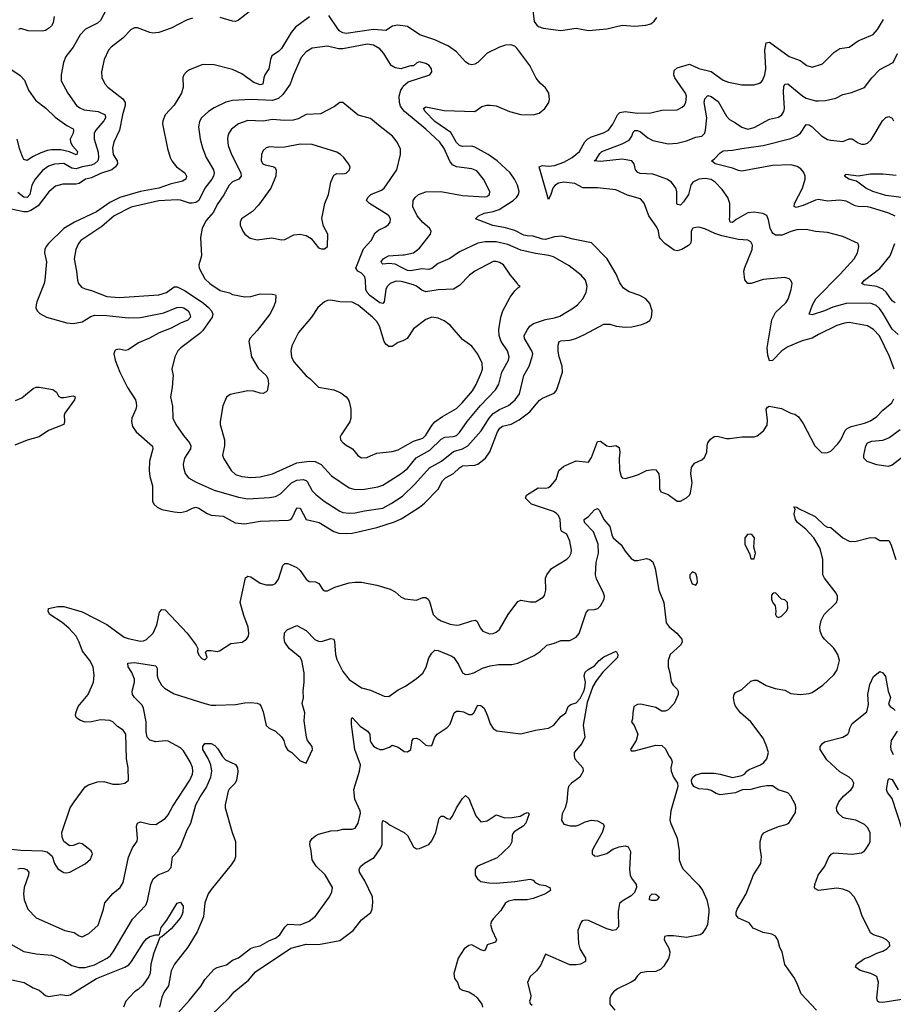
# Model space of a CAD drawing. Header units: inches. Extents: x 1834610 to 2027685, y 642842 to 774116.
# Tile 478 of 632: x 1957502 to 1963198, y 742149 to 748570. Entities that reach past the tile are written whole.
import ezdxf

# ---------------------------------------------------------------- set-up
doc = ezdxf.new("R2010")
doc.units = ezdxf.units.IN
doc.header["$MEASUREMENT"] = 0
doc.layers.add('B9754', color=7, linetype='Continuous')
doc.layers.add('B9764', color=7, linetype='Continuous')

msp = doc.modelspace()

# ---------------------------------------------------------------- linework, layer by layer
at = {"layer": 'B9754', "color": 5}
for points, elevation in [([(1958085, 748670), (1958030, 748564.7), (1958010, 748546), (1957931.8, 748508.2), (1957897.3, 748470), (1957850, 748391.2), (1957803.2, 748330), (1957788, 748290), (1957771.7, 748210), (1957773.4, 748170), (1957816.8, 748090), (1957872.4, 748010), (1957894.2, 747994.2), (1957922.5, 747982.5), (1958013.4, 747970), (1958059.1, 747950), (1958061, 747930), (1958051.6, 747910), (1957998.4, 747850), (1957987.4, 747830), (1957988.2, 747790), (1958014.1, 747705.9), (1958015.9, 747670), (1958012.2, 747650), (1957989.3, 747630.7), (1957970, 747621.8), (1957910, 747610.7), (1957870, 747597.6), (1957841.9, 747601.9), (1957790, 747631), (1957730, 747627), (1957690, 747613.4), (1957650, 747585.9), (1957603.9, 747530), (1957582.2, 747490), (1957568, 747430), (1957550, 747409.3), (1957530, 747412.3), (1957490, 747443)], 460), ([(1958630, 748579.6), (1958590, 748567.3), (1958490, 748515.4), (1958410, 748486.1), (1958370, 748482.9), (1958350, 748486), (1958270, 748516.9), (1958250, 748517.4), (1958230, 748506.6), (1958173.8, 748450), (1958099.1, 748390), (1958080.7, 748370), (1958052.3, 748310), (1958035.3, 748230), (1958038, 748190), (1958058.7, 748150), (1958076.5, 748130), (1958174.4, 748054.4), (1958190.6, 748030.6), (1958190.6, 748010), (1958173, 747950), (1958153.5, 747850), (1958117.2, 747770), (1958107.4, 747732.6), (1958111.2, 747690), (1958137.1, 747650), (1958140.6, 747630), (1958127.8, 747610), (1958102, 747590), (1958030, 747567.4), (1957970, 747538.4), (1957931, 747529), (1957890, 747502.1), (1957870, 747498), (1957782.8, 747497.2), (1957736.3, 747483.7), (1957693.2, 747446.8), (1957623.8, 747356.2), (1957575.7, 747324.3), (1957550, 747317), (1957530, 747317.6), (1957446.8, 747333.2)], 480), ([(1957726.7, 748590), (1957719.5, 748550), (1957710.2, 748529.8), (1957690, 748511.8), (1957670, 748499.6), (1957650, 748495.1), (1957557.7, 748497.7), (1957510, 748511.3), (1957494.6, 748505.4)], 440), ([(1959392.1, 748587.9), (1959300.1, 748519.9), (1959273.3, 748486.7), (1959210, 748382.3), (1959190, 748361.4), (1959146.7, 748333.3), (1959136.5, 748310), (1959126.2, 748250), (1959100.6, 748210), (1959093.4, 748190), (1959087.7, 748150), (1959070, 748145.4), (1959030, 748159.6), (1958950, 748215.6), (1958890, 748245.3), (1958770, 748275.3), (1958710, 748278.5), (1958690, 748275.1), (1958610, 748242.6), (1958590, 748229.6), (1958572, 748210), (1958567, 748193), (1958568, 748130), (1958557.3, 748090), (1958510, 748012.3), (1958451.1, 747950), (1958435.9, 747910), (1958434.4, 747890), (1958465, 747730), (1958483.6, 747670), (1958493.4, 747650), (1958525.7, 747610), (1958578, 747570), (1958588.9, 747550), (1958585.7, 747530), (1958564, 747516), (1958483.3, 747496.7), (1958410, 747470.9), (1958290, 747450.3), (1958154.3, 747410), (1958090, 747378.6), (1958002.7, 747317.3), (1957860.3, 747250), (1957790, 747208.9), (1957690.3, 747110), (1957674.3, 747090), (1957665.7, 747070), (1957664.9, 747050), (1957676.9, 746990), (1957665.8, 746870), (1957661.8, 746850), (1957614.9, 746730), (1957608.7, 746710), (1957608.5, 746690), (1957616.4, 746670), (1957633.3, 746653.3), (1957678, 746630), (1957810, 746592), (1957850, 746587.5), (1957910, 746599.3), (1957965.7, 746634.3), (1957990, 746642.2), (1958070, 746641.3), (1958210, 746625.1), (1958290, 746627.6), (1958441.4, 746658.6), (1958527.9, 746692.1), (1958550, 746694.8), (1958572, 746690), (1958600.3, 746670), (1958610, 746654.9), (1958616, 746630), (1958599.3, 746610), (1958550, 746591.6), (1958490, 746557.1), (1958412.1, 746527.9), (1958348.3, 746491.7), (1958277.7, 746462.3), (1958210, 746416.3), (1958190, 746413.3), (1958150, 746421.6), (1958130, 746417), (1958123, 746410), (1958116.4, 746390), (1958125.7, 746350), (1958156.2, 746270), (1958206.2, 746170), (1958256.5, 746090), (1958262.4, 746070), (1958263.9, 746050), (1958258.6, 746030), (1958233.8, 745970), (1958230.3, 745950.3), (1958236.9, 745916.9), (1958262.2, 745882.2), (1958368.3, 745788.3), (1958370.4, 745770), (1958348, 745690), (1958346.5, 745630), (1958351.7, 745590), (1958367.4, 745530), (1958368.5, 745430), (1958378, 745410), (1958397.6, 745390), (1958430, 745376.5), (1958510, 745360.2), (1958550, 745356.5), (1958590, 745363.5), (1958630, 745384.7), (1958650, 745390.1), (1958670, 745384.7), (1958723.7, 745350), (1958750, 745339.3), (1958830, 745331), (1958907.7, 745287.7), (1958970, 745282.3), (1959070, 745299.5), (1959254.4, 745305.6), (1959269.8, 745310.2), (1959279.3, 745320.7), (1959310, 745386), (1959330, 745384.4), (1959371.2, 745311.2), (1959454.4, 745290), (1959550, 745231), (1959582.1, 745222.1), (1959630, 745218.1), (1959670, 745220.5), (1959710, 745228.9), (1959830, 745258.1), (1959945.8, 745294.2), (1959990, 745315), (1960000, 745321.3)], 520), ([(1958998.8, 748621.2), (1958930, 748566.3), (1958910, 748558.3), (1958890, 748559.9), (1958810, 748582.9)], 480), ([(1960000, 748529.4), (1959965, 748535), (1959933.5, 748526.5), (1959890, 748498.9), (1959810, 748506.6), (1959630, 748480.6), (1959610, 748483.7), (1959590, 748495.8), (1959576.9, 748510), (1959517.5, 748597.5)], 520), ([(1960000, 748252.8), (1959990.3, 748249.7), (1959950, 748255.4), (1959924, 748270), (1959876.8, 748350), (1959850, 748379.5), (1959810, 748402.5), (1959770, 748409.9), (1959610, 748379.3), (1959580.7, 748380.7), (1959510, 748396.8), (1959410, 748384.4), (1959370, 748359.8), (1959336.9, 748323.1), (1959287, 748210), (1959266.5, 748150), (1959217.5, 748082.4), (1959190, 748056.6), (1959150, 748042.7), (1959011.6, 748048.4), (1958890, 748043.7), (1958847.3, 748032.7), (1958770, 747994), (1958733.4, 747970), (1958687.6, 747930), (1958673.9, 747906.1), (1958668, 747870), (1958679.8, 747790), (1958694, 747734), (1958718.2, 747670), (1958765.2, 747590), (1958769.4, 747570), (1958765.9, 747550), (1958755.3, 747530), (1958710.1, 747470), (1958670, 747390.8), (1958650, 747378.4), (1958627.5, 747372.5), (1958610, 747372.4), (1958550, 747392.5), (1958530, 747394), (1958410, 747388), (1958230, 747348), (1958117.5, 747290), (1958038.2, 747221.8), (1957900.7, 747130), (1957885.1, 747110), (1957869.3, 747070), (1957857.8, 747010), (1957872.9, 746930), (1957878.2, 746870), (1957884.7, 746850), (1957906.1, 746826.1), (1957930, 746814.7), (1957970, 746803.8), (1958070, 746763.5), (1958150, 746757.7), (1958410, 746775), (1958458.7, 746790), (1958510, 746828.2), (1958530, 746827.7), (1958582.3, 746802.3), (1958700.9, 746720.9), (1958733.7, 746693.7), (1958752.1, 746670), (1958762.2, 746650), (1958757.8, 746630), (1958696.7, 746543.3), (1958677, 746523), (1958552.9, 746430), (1958534, 746410), (1958514.6, 746370), (1958493.4, 746290), (1958502, 746250), (1958501.6, 746230), (1958496.9, 746170), (1958485.4, 746110), (1958499.7, 746050), (1958501.3, 745970), (1958520.2, 745930), (1958570, 745857.3), (1958610.2, 745810), (1958619, 745790), (1958616.9, 745770), (1958577.8, 745710), (1958569.1, 745670), (1958570.3, 745650), (1958582, 745610), (1958602.6, 745582.6), (1958653, 745553), (1958770, 745501.7), (1958930, 745455.5), (1958990, 745444.6), (1959130, 745452.7), (1959170, 745460.5), (1959201.7, 745478.3), (1959273.6, 745550), (1959310, 745566.9), (1959351.5, 745571.5), (1959370, 745565), (1959377.4, 745557.4), (1959410, 745496.9), (1959433.1, 745473.1), (1959487.8, 745430), (1959590, 745365), (1959610, 745356.6), (1959650, 745350.9), (1959690, 745353.5), (1959750, 745366.4), (1959870, 745385.2), (1959925.3, 745414.7), (1959997.4, 745462.6), (1960000, 745465.1)], 540), ([(1957410, 748270.4), (1957505.7, 748205.7), (1957534.3, 748174.3), (1957560.7, 748110), (1957605.5, 748045.5), (1957673.1, 747993.1), (1957734.4, 747934.4), (1957810, 747878.6), (1957850, 747857.1), (1957854, 747850), (1957851.2, 747830), (1957831.3, 747790), (1957833.8, 747770), (1957846.8, 747746.8), (1957880.2, 747710), (1957874.3, 747690), (1957870, 747687.9), (1957827.1, 747707.1), (1957770, 747720.5), (1957710, 747720.7), (1957683.6, 747716.4), (1957639.3, 747700.7), (1957585.5, 747674.5), (1957550, 747651.6), (1957530, 747658.4), (1957523.5, 747670), (1957502.8, 747722.8), (1957486.8, 747790)], 440), ([(1960000, 747985.1), (1959985.5, 748005.5), (1959978.4, 748030), (1959977.5, 748070), (1959988.2, 748110), (1960000, 748130.4)], 540), ([(1960000, 746859.5), (1959990, 746862.2), (1959956, 746864), (1959917.6, 746850), (1959898.8, 746830), (1959890.2, 746810), (1959878.9, 746730), (1959870, 746718.7), (1959850, 746723.1), (1959784.6, 746770), (1959768.5, 746790), (1959759.5, 746810), (1959756.9, 746870), (1959751.7, 746891.7), (1959730, 746916.8), (1959707.8, 746930), (1959694.5, 746950), (1959744.9, 747075.1), (1959794.7, 747130), (1959820.6, 747179.4), (1959842.8, 747197.2), (1959883.6, 747216.4), (1959906, 747234), (1959916.9, 747250), (1959919.7, 747270), (1959909.7, 747290), (1959898.8, 747298.8), (1959782.9, 747370), (1959763.6, 747390), (1959771.3, 747410), (1959791.5, 747430), (1959861.9, 747458.1), (1959879.2, 747470), (1959962, 747590), (1959985.6, 747690), (1959984.8, 747724.8), (1959962.9, 747770), (1959933.3, 747810), (1959840.8, 747880.8), (1959790, 747925.7), (1959710, 747946.6), (1959610, 748029.4), (1959590, 748029.5), (1959555.6, 748004.4), (1959463.2, 747956.8), (1959370, 747950.9), (1959317.2, 747922.8), (1959285.9, 747914.1), (1959228.7, 747911.3), (1959150, 747918.1), (1959090, 747907.1), (1958990, 747912.9), (1958930, 747889.8), (1958883.7, 747856.3), (1958865.9, 747830), (1958859.8, 747810), (1958857, 747790), (1958861.4, 747750), (1958883, 747690), (1958943.8, 747570), (1958946.2, 747550), (1958930.3, 747530), (1958890, 747511.3), (1958867.8, 747490), (1958832.7, 747427.3), (1958790, 747365.4), (1958766, 747314), (1958719, 747261), (1958691.5, 747210), (1958680.7, 747150), (1958687.4, 747030), (1958670.3, 746970), (1958673.4, 746950), (1958710, 746880.3), (1958742, 746850), (1958810, 746802.8), (1958870, 746788.1), (1958890, 746778.5), (1958970, 746763.2), (1959010, 746764.4), (1959070, 746782), (1959150, 746780.5), (1959170, 746776), (1959173, 746770), (1959170.3, 746730), (1959155.2, 746690), (1959133.2, 746650), (1959050, 746543), (1959002, 746490), (1958996.3, 746470), (1959013.4, 746370), (1959058.2, 746298.2), (1959108.5, 746250), (1959121.1, 746230), (1959125.3, 746194.7), (1959116.4, 746150), (1959110, 746142), (1959090, 746133), (1959070, 746134), (1959030, 746146.6), (1958990, 746149.8), (1958875.6, 746124.4), (1958851.6, 746108.5), (1958827.5, 746052.5), (1958809, 745950), (1958810.3, 745930), (1958838.3, 745830), (1958837.4, 745790), (1958825.7, 745730), (1958830.3, 745710), (1958880.3, 745630), (1958910, 745604.4), (1958950, 745591.3), (1959010, 745585), (1959070, 745587.8), (1959150, 745608.5), (1959310, 745680.5), (1959390, 745690.1), (1959428, 745688), (1959468.8, 745668.8), (1959534.6, 745594.6), (1959650, 745517.8), (1959690, 745505.6), (1959750, 745507.6), (1959837.6, 745522.4), (1959870, 745534.6), (1959990, 745610.1), (1960000, 745618.5)], 560), ([(1960000, 746949.1), (1959950, 746975.4), (1959910, 746980.6), (1959870, 746975.6), (1959862.8, 746982.8), (1959859.7, 746990), (1959871.2, 747010), (1959907.6, 747030), (1960000, 747035.4)], 540), ([(1960000, 746475.3), (1959970, 746463.5), (1959930, 746438), (1959910, 746438), (1959890, 746453.6), (1959879.7, 746470), (1959848.1, 746570), (1959830, 746601.7), (1959803.1, 746630), (1959710, 746708.7), (1959670, 746727.8), (1959589.8, 746729.8), (1959530, 746740.4), (1959510, 746738.3), (1959490, 746729.6), (1959447.2, 746692.8), (1959404, 746630), (1959320.3, 746530), (1959276.7, 746443.3), (1959270.3, 746410), (1959274, 746370), (1959290, 746339.1), (1959370, 746247.7), (1959394, 746230), (1959450, 746174), (1959550, 746155.5), (1959596.7, 746136.7), (1959630.3, 746110.3), (1959645.5, 746090), (1959652.7, 746070), (1959660.4, 746030), (1959662.4, 745970), (1959653.8, 745946.2), (1959598.3, 745861.7), (1959592.7, 745850), (1959594.4, 745830), (1959610.4, 745810), (1959630, 745794.9), (1959673, 745770), (1959707.8, 745727.7), (1959730, 745712.7), (1959766.5, 745713.5), (1959790, 745724.9), (1959830, 745743.1), (1959930, 745754.6), (1959970, 745764.2), (1960000, 745781)], 580), ([(1957474.3, 746085.7), (1957515.8, 746104.2), (1957590, 746163.9), (1957610, 746172.4), (1957630, 746174), (1957717.7, 746157.7), (1957741.4, 746141.4), (1957755.2, 746115.2), (1957770, 746106), (1957790, 746105.3), (1957850, 746117.6), (1957864, 746110), (1957858.9, 746090), (1957796.4, 746003.6), (1957791.3, 745990), (1957794.3, 745950), (1957790.2, 745929.8), (1957690.6, 745890), (1957630.2, 745849.8), (1957550, 745828.5), (1957470, 745794.2)], 480), ([(1957450, 743160.6), (1957510, 743153), (1957650.2, 743150.2), (1957682.4, 743142.4), (1957714.7, 743114.7), (1957730, 743066.8), (1957750, 743033), (1957790, 743008.2), (1957810, 743006), (1957830, 743010.5), (1957930, 743064.2), (1957963.8, 743096.2), (1957976.2, 743130), (1957969.3, 743150), (1957910, 743195.1), (1957890, 743199.6), (1957850, 743185.2), (1957830, 743181.2), (1957824.1, 743184.1), (1957789.6, 743209.6), (1957778.9, 743238.9), (1957778, 743270), (1957831.4, 743430), (1957856.5, 743470), (1957930, 743566.8), (1957950, 743579.7), (1958010, 743600.2), (1958050, 743602.6), (1958110, 743584.9), (1958150, 743583.7), (1958188.7, 743590), (1958212.3, 743610), (1958209.4, 743690), (1958199.7, 743750), (1958193.3, 743910), (1958176.8, 743936.8), (1958139.5, 743959.5), (1958110, 743991.1), (1958090, 743999.7), (1958030, 744003.6), (1957969.7, 743989.7), (1957930, 743988.3), (1957898.6, 743998.6), (1957874, 744014), (1957867, 744030), (1957867.6, 744050), (1957882.9, 744090), (1957948, 744170), (1957984.5, 744250), (1957987.8, 744292.2), (1957981.4, 744350), (1957959.8, 744390), (1957911.8, 744451.8), (1957891.1, 744511.1), (1957870, 744549.8), (1957821.9, 744601.9), (1957779.2, 744639.2), (1957698.4, 744690), (1957687, 744710), (1957689.7, 744730.3), (1957750, 744741.8), (1957790, 744741.8), (1957910, 744708.4), (1958070, 744626.4), (1958183, 744543), (1958210, 744533.2), (1958290, 744516.5), (1958310, 744518.6), (1958330, 744528.1), (1958372.8, 744570), (1958397, 744623), (1958414.5, 744705.5), (1958430, 744722.8), (1958450, 744720.5), (1958594.9, 744570), (1958653.4, 744490), (1958662.8, 744470), (1958661, 744450), (1958670, 744424.7), (1958690, 744402.8), (1958710, 744394.8), (1958725.2, 744410), (1958714, 744446), (1958723.9, 744456.1), (1958750, 744457), (1958790, 744450.4), (1958805.3, 744454.7), (1958878.8, 744501.2), (1958952.7, 744510), (1958981.6, 744530), (1958994.3, 744550), (1958997.4, 744570), (1958991.3, 744608.7), (1958963.3, 744683.3), (1958940.9, 744770), (1958974, 744930), (1958990, 744941.1), (1959010, 744936.1), (1959070, 744895.2), (1959110, 744884.2), (1959150, 744883.7), (1959170, 744893.7), (1959190, 744921.6), (1959218.7, 745010), (1959230, 745022.4), (1959250, 745023.8), (1959310, 744996.4), (1959330, 744978.4), (1959370, 744921.6), (1959390, 744906), (1959430, 744903.1), (1959453.5, 744893.5), (1959480.7, 744850), (1959490, 744845.3), (1959510, 744844.2), (1959557.2, 744870), (1959650, 744897), (1959690, 744902.6), (1959730, 744901.1), (1959830, 744882.6), (1959916.9, 744856.9), (1959950, 744838), (1959990, 744803.8), (1960000, 744799.6)], 480), ([(1957490, 743031.9), (1957510, 743036.8), (1957530, 743034.5), (1957547.1, 743027.1), (1957561.1, 743010), (1957559.6, 742990), (1957531, 742910), (1957527.4, 742870), (1957531.8, 742830), (1957554.7, 742770), (1957610, 742712.7), (1957796.3, 742630), (1957856.5, 742616.5), (1957890, 742594.9), (1957910, 742588.4), (1957952.7, 742610), (1958014.3, 742665.7), (1958049.7, 742770), (1958056.9, 742810), (1958108.9, 742871.1), (1958157.6, 742910), (1958177.8, 742942.2), (1958212.1, 743107.9), (1958237, 743170), (1958267.8, 743212.2), (1958271.2, 743230), (1958264.7, 743310), (1958271.1, 743328.9), (1958290, 743338.9), (1958350, 743322.7), (1958390, 743320.4), (1958450, 743359.3), (1958470, 743384.9), (1958500, 743440), (1958610.8, 743610), (1958628, 743650), (1958631.4, 743670), (1958630, 743692.3), (1958614.8, 743730), (1958570, 743801.7), (1958550, 743821.6), (1958470, 743865), (1958450, 743866.8), (1958390, 743859.5), (1958350.5, 743870.5), (1958332.5, 743890), (1958325.9, 743925.9), (1958326.8, 743990), (1958310, 744080.9), (1958299.8, 744099.8), (1958249.8, 744150), (1958237.2, 744170), (1958235.5, 744190), (1958250.5, 744249.5), (1958249.9, 744270), (1958233.5, 744313.5), (1958208.6, 744350), (1958207.7, 744372.3), (1958250, 744378.2), (1958390, 744354.9), (1958398.3, 744338.3), (1958399.4, 744290), (1958405.5, 744270), (1958426.2, 744230), (1958446.5, 744210), (1958510, 744174.4), (1958710, 744110.3), (1958750, 744100.3), (1958781.3, 744098.7), (1958910, 744103.6), (1958970, 744114.9), (1959010, 744116.4), (1959050, 744113.4), (1959065.8, 744105.8), (1959074.9, 744094.9), (1959090, 744056), (1959110, 743967.3), (1959128.9, 743948.9), (1959170.2, 743930.2), (1959210, 743893.4), (1959224.4, 743870), (1959234, 743834), (1959248.6, 743808.6), (1959277.3, 743790), (1959330, 743737.3), (1959370, 743721), (1959412.3, 743810), (1959409.3, 743830), (1959378, 743870), (1959371.8, 743890), (1959357.6, 743997.6), (1959360.4, 744050), (1959344.2, 744110), (1959352.8, 744147.2), (1959350.6, 744190), (1959358, 744250), (1959356.1, 744310), (1959341, 744390), (1959330, 744409.7), (1959258.5, 744470), (1959231, 744510), (1959226.9, 744533.1), (1959229.7, 744570.3), (1959246, 744590), (1959310, 744618.4), (1959370, 744585.7), (1959427.4, 744527.4), (1959450, 744515.9), (1959470, 744514.5), (1959530, 744533.4), (1959550, 744530.3), (1959555.2, 744515.2), (1959560.9, 744430), (1959570, 744396.4), (1959610, 744318.4), (1959650, 744266.4), (1959730, 744212), (1959790, 744198.3), (1959878.6, 744158.6), (1959910, 744156), (1959970, 744200.3), (1960000, 744214.6)], 460), ([(1958532.6, 742090), (1958610, 742175.3), (1958685.4, 742270), (1958709.9, 742310.2), (1958770, 742376.9), (1958790, 742388.3), (1958850, 742406), (1958890, 742436.2), (1958930, 742451.6), (1959008.2, 742511.8), (1959030, 742521.3), (1959070, 742529.2), (1959130, 742565.4), (1959170, 742580.7), (1959198, 742602), (1959230, 742651.6), (1959250, 742670.2), (1959330, 742667.7), (1959389.9, 742690.1), (1959430, 742723.1), (1959522.6, 742850), (1959537.8, 742882.2), (1959542.6, 742910), (1959493.2, 742993.2), (1959435, 743050), (1959409.8, 743090), (1959403.5, 743150), (1959393.5, 743190), (1959397.1, 743210), (1959409.3, 743230.7), (1959430, 743248), (1959450, 743257.3), (1959530, 743280.2), (1959577.6, 743282.4), (1959610, 743291.8), (1959670, 743290.3), (1959690, 743297.6), (1959710, 743330.6), (1959724.9, 743395.1), (1959722.5, 743410), (1959687.3, 743487.3), (1959680.6, 743550), (1959718.7, 743670), (1959723.8, 743710), (1959687.6, 743810), (1959665.6, 743974.4), (1959665.2, 744010), (1959670, 744018), (1959723.2, 743963.2), (1959770.5, 743930), (1959785.5, 743910), (1959786.7, 743870), (1959794.1, 743854.1), (1959810, 743833), (1959830, 743818), (1959850, 743810.4), (1959870, 743810.4), (1959914, 743826), (1959930, 743838.8), (1959970, 743825.5), (1960000, 743804.4)], 440), ([(1957430, 742550.2), (1957530, 742492.9), (1957610, 742477.7), (1957710, 742469), (1957730, 742463.2), (1957790, 742434.9), (1957842, 742402), (1957888.9, 742388.9), (1957930, 742389.5), (1957990, 742406.4), (1958072.7, 742450), (1958093.6, 742466.4), (1958112.6, 742490), (1958236.9, 742703.1), (1958325.8, 742794.2), (1958336.6, 742823.4), (1958357.2, 742930), (1958373.6, 742966.4), (1958406.1, 742993.9), (1958470, 743019.7), (1958490, 743041.7), (1958498.9, 743110), (1958533.1, 743146.9), (1958550, 743175.8), (1958593.3, 743286.7), (1958618.9, 743330), (1958651, 743450), (1958678.2, 743501.8), (1958718.9, 743561.1), (1958748.7, 743630), (1958754, 743670), (1958747.7, 743710), (1958731.2, 743751.2), (1958696.9, 743810), (1958695.6, 743830), (1958709.7, 743850.3), (1958750, 743850.2), (1958775.4, 743835.4), (1958795, 743815), (1958825.1, 743765.1), (1958843.6, 743743.6), (1958910, 743711.6), (1958923.2, 743690), (1958925.5, 743665.5), (1958916.5, 743610), (1958907.2, 743590), (1958868.1, 743551.9), (1958861.2, 743538.8), (1958841.7, 743450), (1958842.6, 743430), (1958887.9, 743270), (1958910.2, 743210), (1958909.2, 743110), (1958902.4, 743090), (1958881.9, 743058.1), (1958750, 742898.3), (1958732.2, 742870), (1958710.2, 742810), (1958700.7, 742719.3), (1958658.8, 742621.2), (1958598.6, 742521.4), (1958511.8, 742410), (1958490, 742366), (1958472.9, 742270), (1958445.3, 742230), (1958430, 742195.1), (1958414.9, 742130)], 440), ([(1958746.5, 742073.5), (1958868.3, 742191.7), (1958899.7, 742230), (1958993.3, 742306.7), (1959040.7, 742359.3), (1959270, 742515), (1959370, 742541.2), (1959450, 742538.2), (1959590, 742565.3), (1959676.3, 742630), (1959730, 742698.4), (1959791.7, 742748.3), (1959800.5, 742770), (1959805.7, 742814.3), (1959803.1, 742850), (1959753, 742953), (1959718.7, 743010), (1959714.7, 743030), (1959727, 743050), (1959750, 743068.7), (1959813.6, 743106.4), (1959857.4, 743170), (1959864.7, 743190), (1959865.3, 743330), (1959870, 743346.8), (1959890, 743339.5), (1959917.1, 743317.1), (1960000, 743273.8)], 420), ([(1957451.7, 742308.3), (1957531.2, 742291.2), (1957590, 742255), (1957630, 742240.2), (1957670, 742206.9), (1957690, 742200.2), (1957770, 742211.7), (1957810, 742207.1), (1957830.6, 742209.4), (1958002.3, 742317.7), (1958188.4, 742391.6), (1958213.5, 742406.5), (1958232.1, 742427.9), (1958310, 742552.2), (1958330, 742576.4), (1958350, 742591.7), (1958390, 742602), (1958410, 742602), (1958414, 742606), (1958424.7, 742650), (1958462.4, 742697.6), (1958530, 742807.3), (1958550, 742814), (1958567.9, 742787.9), (1958566.7, 742750), (1958560.3, 742730), (1958548.8, 742710), (1958490, 742641.6), (1958430, 742589.2), (1958416, 742584), (1958376.6, 742483.4), (1958357.3, 742410), (1958352.1, 742352.1), (1958343.6, 742330), (1958305.9, 742274.1), (1958274.6, 742245.4), (1958250.2, 742230), (1958193.4, 742170), (1958179.8, 742130)], 420)]:
    msp.add_lwpolyline(points, dxfattribs=dict(at, elevation=elevation))
at = {"layer": 'B9754', "color": 5, "elevation": 580}
msp.add_lwpolyline([(1959330, 747757.1), (1959230, 747738.9), (1959190, 747735.8), (1959130, 747739.7), (1959110, 747734), (1959090, 747716.2), (1959078.3, 747690), (1959076.5, 747650), (1959088.4, 747630), (1959102.4, 747622.4), (1959153.3, 747613.3), (1959166.2, 747606.2), (1959174.4, 747590), (1959173.1, 747550), (1959139, 747470), (1959059.4, 747360.6), (1959020.3, 747319.7), (1958948.9, 747270), (1958940.3, 747250), (1958940.9, 747230), (1958957, 747190), (1958970.4, 747170), (1959005, 747145), (1959050, 747134.3), (1959147.3, 747147.3), (1959210, 747134.8), (1959230, 747136), (1959290, 747166), (1959330.9, 747170.9), (1959370, 747162), (1959403.5, 747143.5), (1959450, 747082.8), (1959470, 747074.8), (1959490, 747074.8), (1959509.2, 747090.8), (1959512.3, 747170), (1959483.2, 747223.2), (1959472.3, 747272.3), (1959492.1, 747370), (1959516.8, 747430), (1959530, 747511), (1959550, 747555.5), (1959570, 747566), (1959610, 747564.4), (1959630, 747568.4), (1959652.7, 747590), (1959656, 747610), (1959646, 747630), (1959615.1, 747670), (1959594.5, 747690), (1959570, 747704.7), (1959410, 747754.8)], close=True, dxfattribs=at)
at = {"layer": 'B9764', "color": 5}
for points, elevation in [([(1960844.9, 748650), (1960857.7, 748557.7), (1960873.3, 748533.3), (1960884.8, 748524.8), (1960915.1, 748515.1), (1961030, 748498.2), (1961130, 748513.4), (1961210, 748498.9), (1961330, 748509.4), (1961430, 748534.5), (1961513.3, 748526.7), (1961585.6, 748534.4), (1961616.4, 748543.6), (1961639.7, 748560.3), (1961656.4, 748583.6)], 520), ([(1960000, 745321.3), (1960110, 745391.1), (1960142.4, 745417.6), (1960230, 745507.2), (1960258.6, 745561.4), (1960278.2, 745581.8), (1960330.3, 745609.7), (1960370, 745647.9), (1960390, 745660.7), (1960470, 745663.6), (1960490, 745671.6), (1960538.8, 745710), (1960567.8, 745752.2), (1960618.6, 745881.4), (1960633.2, 745906.8), (1960650, 745918.1), (1960707.4, 745932.6), (1960759, 745961), (1960828.7, 746011.3), (1960891.2, 746088.8), (1960910, 746101.2), (1960986.2, 746133.8), (1961000.7, 746150), (1961009.6, 746170), (1961042.4, 746270), (1961039.4, 746310), (1961019.4, 746370), (1961012.9, 746407.1), (1961012.2, 746447.7), (1961019.5, 746470), (1961030, 746476), (1961090, 746480.2), (1961129.1, 746490.9), (1961184.2, 746515.8), (1961310, 746583.6), (1961350, 746583.6), (1961391.3, 746571.3), (1961450, 746564), (1961493, 746567), (1961558.4, 746581.6), (1961590, 746594), (1961611, 746609), (1961621.1, 746630), (1961626.2, 746670), (1961610, 746718), (1961585.1, 746750), (1961546.6, 746770), (1961475.3, 746795.3), (1961438.7, 746818.7), (1961414.6, 746854.5), (1961390.8, 746910), (1961333.5, 747010), (1961230, 747114.7), (1961110, 747138), (1961037.9, 747157.9), (1960990, 747153.2), (1960930, 747135.3), (1960910, 747138), (1960850, 747158.8), (1960810, 747159.9), (1960790, 747165), (1960730, 747194.9), (1960670, 747213.3), (1960587.1, 747227.1), (1960474.5, 747270), (1960494, 747290), (1960531.3, 747308.7), (1960590, 747318.8), (1960627.7, 747332.3), (1960719.4, 747390), (1960741.5, 747410), (1960755, 747430), (1960758.4, 747450), (1960749.1, 747490), (1960728.2, 747530), (1960700.3, 747570), (1960615.9, 747650), (1960556.5, 747690), (1960470, 747738.7), (1960450, 747744.2), (1960390, 747743.5), (1960369.1, 747749.1), (1960350, 747769.2), (1960313.2, 747833.2), (1960210, 747906.8), (1960145.5, 747970), (1960135.1, 747990), (1960150, 748000.9), (1960270, 747977.8), (1960470, 747970.4), (1960516, 748004), (1960547.1, 748012.9), (1960570, 748013.2), (1960610, 748007.6), (1960696.3, 747970), (1960770, 747951.3), (1960850, 747949), (1960890, 747961.1), (1960925.6, 747990), (1960951.6, 748030), (1960956.9, 748050), (1960953.3, 748090), (1960930, 748124.5), (1960895.6, 748155.6), (1960868.7, 748188.7), (1960828.3, 748270), (1960744.7, 748384.7), (1960730, 748396), (1960705.1, 748405.1), (1960670, 748403), (1960630, 748391), (1960550, 748352), (1960490, 748291.5), (1960470, 748278.7), (1960450, 748274.7), (1960430, 748279.7), (1960410, 748294.7), (1960350, 748359.8), (1960298, 748398), (1960210, 748438.3), (1960111.8, 748471.8), (1960030, 748524.5), (1960000, 748529.4)], 520), ([(1963204, 746290), (1963174.3, 746374.3), (1963108, 746508), (1963070, 746548.9), (1963030, 746572.8), (1962910, 746594), (1962879.1, 746590), (1962830, 746574.7), (1962710, 746517), (1962670, 746492.7), (1962604.1, 746475.9), (1962510, 746436), (1962471.8, 746410), (1962410, 746346.6), (1962390, 746344), (1962381, 746381), (1962376.8, 746430), (1962407.2, 746612.8), (1962430, 746659.6), (1962496.9, 746723.1), (1962513.2, 746746.8), (1962532.4, 746810), (1962538, 746850), (1962529.7, 746869.8), (1962519.3, 746879.3), (1962490, 746888.5), (1962350, 746874.7), (1962271.3, 746850), (1962249.5, 746850), (1962230, 746873.2), (1962224.5, 746930), (1962230, 746954), (1962278.7, 747070), (1962279.5, 747099.5), (1962270, 747121.6), (1962250, 747132), (1962190, 747135.8), (1962080.6, 747160.6), (1962034.6, 747174.6), (1961970, 747206), (1961930, 747215.6), (1961910, 747214.5), (1961890.6, 747209.4), (1961880.7, 747190), (1961880.4, 747130), (1961874.9, 747110), (1961863.6, 747096.4), (1961818.8, 747070), (1961790, 747062.8), (1961770, 747066.3), (1961708.8, 747110), (1961679.6, 747139.6), (1961673.3, 747150), (1961666.3, 747190), (1961656.4, 747216.4), (1961603.5, 747290), (1961574, 747374), (1961550, 747401.3), (1961465, 747424.9), (1961390, 747460.7), (1961270, 747472.9), (1961173.7, 747473.7), (1961122.2, 747502.2), (1961050, 747509.9), (1961015.9, 747504), (1960991.2, 747488.8), (1960977.5, 747470), (1960966, 747430), (1960950, 747396), (1960889.9, 747610), (1960910, 747619.8), (1960950, 747614.9), (1960990, 747619.1), (1961050, 747641.1), (1961104, 747670), (1961151.8, 747710), (1961187.1, 747772.9), (1961206.6, 747793.4), (1961230, 747806.7), (1961308.7, 747831.3), (1961340.4, 747850), (1961370, 747888.8), (1961399, 747950), (1961415.2, 747964.8), (1961449.9, 747970.1), (1961530, 747959.1), (1961618.2, 747961.8), (1961690, 747978.6), (1961790, 747982.7), (1961821.8, 747998.2), (1961835.1, 748010), (1961846.6, 748030), (1961849.8, 748070), (1961842.3, 748090), (1961774.6, 748190), (1961767.5, 748210), (1961770, 748238), (1961790, 748256.6), (1961870, 748278.7), (1961930.4, 748250.4), (1962010.8, 748230.8), (1962090, 748175.4), (1962122.7, 748162.7), (1962210, 748143.8), (1962290, 748144.4), (1962325.3, 748154.7), (1962336.8, 748163.2), (1962346.3, 748173.7), (1962361.4, 748210), (1962367.8, 748252.2), (1962359.6, 748370), (1962370, 748418.7), (1962390, 748423.2), (1962518.9, 748330), (1962590, 748304.2), (1962634, 748270), (1962670, 748259.5), (1962737.2, 748282.8), (1962810, 748355.3), (1962850, 748382.4), (1962910, 748390.3), (1962970, 748432.9), (1963066.1, 748473.9), (1963095.3, 748504.7), (1963134.5, 748570)], 480), ([(1963230, 746516), (1963190, 746552.2), (1963130, 746656.2), (1963107.3, 746687.3), (1963086.3, 746706.3), (1963050, 746720.2), (1962890, 746717.8), (1962804.9, 746695.1), (1962750, 746671.5), (1962670, 746645.4), (1962650, 746649.3), (1962670.7, 746710), (1962692.9, 746750), (1962852.2, 746910), (1962943, 747010), (1962965.1, 747050), (1962972.7, 747090), (1962969, 747110), (1962870, 747155.8), (1962770, 747181.4), (1962690, 747189), (1962630, 747200.8), (1962570, 747199.3), (1962530, 747188.7), (1962474.6, 747165.4), (1962430, 747165), (1962414.5, 747174.5), (1962406, 747186), (1962396.3, 747210), (1962385.4, 747265.4), (1962373, 747293), (1962346.5, 747306.5), (1962290, 747315.4), (1962250, 747309.8), (1962173.1, 747266.9), (1962150, 747246.2), (1962134, 747250), (1962129.8, 747269.8), (1962133.5, 747286.5), (1962132.8, 747370), (1962119, 747410), (1962083, 747463), (1962036.2, 747510), (1962010, 747527), (1961973.2, 747533.2), (1961930.8, 747530), (1961890.3, 747510), (1961879.2, 747490), (1961863.2, 747430), (1961830, 747382.6), (1961810, 747361.1), (1961802, 747362), (1961790, 747365.1), (1961787.7, 747370), (1961786.2, 747450), (1961780.2, 747470), (1961751.2, 747511.2), (1961722.2, 747530), (1961650, 747556.7), (1961630, 747561.9), (1961547.3, 747567.3), (1961532.3, 747572.3), (1961517.6, 747590), (1961509.6, 747630), (1961494.5, 747650), (1961430, 747659.5), (1961290, 747644.9), (1961247.6, 747650), (1961262, 747658), (1961284.1, 747696), (1961297.7, 747710), (1961430, 747759.5), (1961475, 747785), (1961494.3, 747810), (1961503, 747837), (1961513.2, 747846.8), (1961530, 747848.1), (1961550, 747838), (1961598.6, 747798.6), (1961630, 747781.9), (1961730, 747760.9), (1961790, 747764), (1961850, 747779.8), (1961910, 747802.9), (1961950.4, 747809.6), (1961970, 747828.9), (1961974.6, 747850), (1961982.8, 747930), (1961965.4, 748030), (1961970, 748054), (1961990, 748075), (1962010, 748069.4), (1962056.1, 748036.1), (1962110, 747940.3), (1962130, 747918.4), (1962170, 747898), (1962210, 747868.5), (1962250, 747854.9), (1962290, 747866), (1962390, 747922), (1962450, 747934.3), (1962471.1, 747950), (1962483.9, 747970), (1962489.8, 747990), (1962481.9, 748098.1), (1962485.2, 748134.8), (1962491.1, 748148.9), (1962510, 748151.2), (1962609.2, 748070), (1962630, 748058.9), (1962690, 748041.3), (1962710, 748039.7), (1962756.6, 748043.4), (1962822.8, 748057.2), (1962870, 748081.7), (1962925.6, 748094.4), (1963010, 748128.1), (1963057.4, 748190), (1963110, 748244.4), (1963197.2, 748290), (1963225.6, 748350)], 460), ([(1960000, 748130.4), (1960003.5, 748136.5), (1960035.5, 748164.5), (1960176, 748210), (1960189.6, 748230.4), (1960187.8, 748250), (1960173, 748270), (1960150, 748284.7), (1960110, 748294), (1960092.7, 748287.3), (1960070, 748268.7), (1960050, 748268.7), (1960000, 748252.8)], 540), ([(1960000, 747035.4), (1960010, 747036), (1960070, 747050.2), (1960110, 747080.2), (1960179.7, 747170), (1960185.4, 747190), (1960175.1, 747210), (1960130, 747247.8), (1960094.6, 747290), (1960066.6, 747350), (1960068.8, 747391.2), (1960080.5, 747410), (1960102.9, 747430), (1960150, 747447.1), (1960249.2, 747449.2), (1960390, 747424), (1960530, 747414), (1960550, 747416), (1960557.5, 747422.5), (1960565.1, 747430), (1960568.2, 747450), (1960527.1, 747530), (1960483.1, 747583.1), (1960450, 747596.8), (1960350, 747609.8), (1960324.1, 747624.1), (1960306.1, 747646.1), (1960269.8, 747730), (1960241.1, 747770), (1960150, 747856.3), (1960010.7, 747970), (1960000, 747985.1)], 540), ([(1963210, 747288.7), (1963170, 747306.9), (1963050, 747345.2), (1963028, 747350), (1962970, 747350.6), (1962950, 747355.9), (1962890, 747386.4), (1962850, 747393.1), (1962770, 747386), (1962710, 747397.8), (1962690, 747393.6), (1962610, 747357.4), (1962564.7, 747344.7), (1962551.9, 747351.9), (1962554.5, 747370), (1962606.7, 747470), (1962624.2, 747530), (1962623.2, 747550), (1962614.1, 747574.1), (1962596, 747596), (1962571.9, 747611.9), (1962530, 747623.7), (1962410, 747619.4), (1962210, 747582.6), (1962190, 747585.6), (1962150, 747602.3), (1962037.2, 747630), (1962013.2, 747650), (1962030, 747659.3), (1962070, 747702), (1962090, 747714.9), (1962150, 747717.9), (1962209.9, 747730.1), (1962350, 747748.4), (1962530, 747795), (1962570, 747813.2), (1962593.3, 747830), (1962630, 747886.4), (1962650, 747884.9), (1962670, 747871.3), (1962730, 747812.9), (1962770, 747789.3), (1962790, 747783.2), (1962870, 747775.2), (1962910, 747792.6), (1962930, 747791.7), (1962970, 747766.3), (1962990, 747758.3), (1963010, 747756.9), (1963030, 747765.5), (1963054, 747786), (1963128.7, 747910), (1963150, 747932.4), (1963170, 747938.6), (1963190, 747927), (1963199.3, 747910)], 440), ([(1963270, 747408), (1963150, 747422.7), (1963065.1, 747450), (1963018.7, 747470), (1962957.7, 747517.7), (1962909, 747530), (1962880.9, 747550), (1962890, 747562.8), (1962970, 747552.2), (1963050, 747564.7), (1963130, 747565.3), (1963216, 747556)], 420), ([(1960000, 745465.1), (1960079.5, 745540.5), (1960173.6, 745646.4), (1960252.8, 745690), (1960330, 745753.4), (1960390, 745770.7), (1960424.1, 745790), (1960512.1, 745887.9), (1960562.4, 745970), (1960590, 746000.5), (1960630, 746027.9), (1960690, 746053.4), (1960733.7, 746090), (1960761.5, 746130), (1960789.1, 746250), (1960825, 746310), (1960844.6, 746370), (1960847.2, 746390), (1960842, 746410), (1960793.3, 746490), (1960791.8, 746510), (1960813.6, 746550), (1960828.7, 746571.3), (1960851.7, 746588.3), (1960930, 746615.5), (1960990, 746625.9), (1961023.1, 746636.9), (1961114, 746690), (1961138.5, 746710), (1961174.5, 746750), (1961195.6, 746790), (1961202.2, 746830), (1961190.6, 746870.6), (1961162.6, 746902.6), (1961084, 746964), (1960983, 747023), (1960952.5, 747032.5), (1960865, 747045), (1960770, 747066), (1960684.4, 747104.4), (1960610, 747122), (1960538, 747122), (1960490, 747112.4), (1960370, 747056.8), (1960307.5, 747012.5), (1960230, 746980.6), (1960190, 746948), (1960170, 746941.1), (1960125, 746945), (1960050, 746932.2), (1960030, 746933.3), (1960000, 746949.1)], 540), ([(1963210, 746722.7), (1963190, 746735.8), (1963152.1, 746792.1), (1963130, 746813.2), (1963090, 746829.4), (1963010, 746839.8), (1962993.6, 746850), (1963009.7, 746870), (1963110, 746947.3), (1963178.5, 747030), (1963208.8, 747111.2)], 440), ([(1960000, 745618.5), (1960030, 745643.7), (1960088.3, 745711.7), (1960177.2, 745762.8), (1960250, 745834.5), (1960273.6, 745846.4), (1960330, 745851.6), (1960350, 745858.4), (1960370, 745876.8), (1960419.9, 745950), (1960507, 746053), (1960605, 746155), (1960626.7, 746193.3), (1960645.3, 746270), (1960689.8, 746350), (1960693.8, 746370), (1960681.8, 746410), (1960640.7, 746470), (1960628.9, 746510), (1960626, 746550), (1960639.2, 746630), (1960652.2, 746670), (1960700.3, 746759.7), (1960730, 746801), (1960750, 746822), (1960766, 746830), (1960755.3, 746835.3), (1960749, 746850), (1960702.9, 746902.9), (1960656, 746970), (1960630, 746987.2), (1960610, 746992.7), (1960590, 746992), (1960469.6, 746930.4), (1960435.7, 746904.3), (1960370, 746836.3), (1960330, 746812.6), (1960230, 746807.4), (1960150, 746796), (1960125.2, 746805.2), (1960090, 746831.3), (1960070, 746840.5), (1960000, 746859.5)], 560), ([(1960000, 745781), (1960070, 745820.1), (1960130, 745840.5), (1960150, 745860.6), (1960190, 745923.9), (1960210, 745946.4), (1960258.3, 745981.7), (1960350, 746034.8), (1960386.5, 746070), (1960454.2, 746150), (1960478.6, 746190), (1960514.3, 746270), (1960519.5, 746290), (1960517.3, 746330), (1960488.4, 746388.4), (1960450, 746439.7), (1960390, 746485.1), (1960310, 746578), (1960270, 746606.3), (1960230, 746624.2), (1960190, 746629.6), (1960150, 746615.1), (1960070, 746554.7), (1960028.6, 746491.4), (1960010, 746479.2), (1960000, 746475.3)], 580), ([(1960000, 744799.6), (1960013.8, 744793.8), (1960090, 744784.9), (1960130, 744801.3), (1960150, 744801.7), (1960166.4, 744790), (1960175, 744775.1), (1960198.7, 744690), (1960224.7, 744664.7), (1960250.3, 744650), (1960310, 744627.9), (1960350, 744622.2), (1960370, 744623.8), (1960450, 744650.2), (1960473.7, 744653.7), (1960485.8, 744645.8), (1960503.6, 744603.6), (1960522.7, 744582.7), (1960565.2, 744565.2), (1960590, 744566.7), (1960610, 744574.6), (1960630, 744592), (1960687.1, 744690), (1960750, 744774.7), (1960770, 744785.2), (1960830, 744773.4), (1960866.2, 744773.8), (1960916.1, 744803.9), (1960924.4, 744815.6), (1960931.7, 744848.3), (1960931.6, 744928.4), (1960939.5, 744950), (1960969.7, 744990.3), (1961068.7, 745051.3), (1961087.6, 745070), (1961096.9, 745090), (1961100.4, 745110), (1961089.7, 745170), (1961070, 745215.1), (1961034.9, 745234.9), (1961030, 745242.7), (1961025.7, 745310), (1961016.2, 745336.2), (1961003, 745350), (1960981.9, 745361.9), (1960838.9, 745410), (1960800.7, 745450), (1960806.6, 745470), (1960883.7, 745516.3), (1960930, 745514), (1960950, 745519.6), (1960965.6, 745530), (1961000.5, 745570), (1961016.9, 745630), (1961050, 745658.3), (1961130, 745691.8), (1961210, 745684.9), (1961230, 745714), (1961270, 745818.8), (1961290, 745821.6), (1961331.2, 745791.2), (1961350, 745786.7), (1961390, 745792.3), (1961410, 745779.1), (1961415, 745750), (1961411.1, 745710), (1961413, 745633), (1961423.1, 745590), (1961430, 745581.6), (1961450, 745577), (1961497.2, 745590), (1961536.5, 745603.5), (1961590, 745630.3), (1961630, 745637), (1961650, 745634.9), (1961668.6, 745608.6), (1961674.9, 745565.1), (1961674.8, 745510), (1961682, 745490), (1961730, 745474), (1961790, 745430.8), (1961810, 745430.8), (1961850, 745450.8), (1961869.2, 745470), (1961876.2, 745483.8), (1961887.6, 745550), (1961877.4, 745610), (1961882, 745650), (1961902.2, 745677.8), (1961950, 745699.3), (1961966.5, 745713.5), (1961982.9, 745750), (1961983.7, 745790), (1961989.2, 745810), (1962006.7, 745833.3), (1962030, 745850.5), (1962050, 745854.4), (1962110, 745838.9), (1962130, 745838.3), (1962210, 745848.9), (1962290, 745848.4), (1962310, 745855.5), (1962352.2, 745887.8), (1962374.9, 745925.1), (1962378.6, 745958.6), (1962369.7, 746030.3), (1962377, 746043), (1962388.7, 746050), (1962470, 746034), (1962530, 746004.4), (1962556.4, 745996.4), (1962580.4, 745980.4), (1962610, 745937.3), (1962686, 745790), (1962730, 745748), (1962750, 745744.9), (1962770, 745747.3), (1962790, 745756.3), (1962836.6, 745803.4), (1962856.9, 745830), (1962884.4, 745890), (1962896.5, 745903.5), (1962924.1, 745915.9), (1963010, 745937.7), (1963050, 745953.7), (1963090, 745981.2), (1963130, 746022.3), (1963187.6, 746070), (1963202.6, 746097.4)], 480), ([(1963250, 745709.7), (1963190, 745664.2), (1963164.2, 745655.8), (1963090, 745665.7), (1963028.9, 745688.9), (1963007.1, 745710), (1963006.5, 745730), (1963019.4, 745790), (1963029.9, 745810.1), (1963057.9, 745822.1), (1963130, 745827.6), (1963170, 745843.5), (1963242.4, 745897.6)], 460), ([(1960000, 744214.6), (1960017.2, 744222.8), (1960090, 744274), (1960130, 744308.9), (1960152.5, 744347.5), (1960170, 744407.7), (1960190, 744439.3), (1960210, 744458), (1960230, 744456), (1960319.7, 744419.7), (1960332, 744410), (1960364.2, 744364.2), (1960390.3, 744310.3), (1960410, 744300.3), (1960430, 744300.9), (1960462.7, 744310), (1960520.3, 744339.7), (1960570, 744356.3), (1960624.4, 744364.4), (1960710, 744365.3), (1960750, 744373.1), (1960857.5, 744422.5), (1960896, 744450), (1960939, 744490), (1960990, 744504.4), (1961030, 744521.6), (1961090, 744520.5), (1961130, 744542), (1961150, 744567.3), (1961195.4, 744704.6), (1961210, 744720.5), (1961250, 744722.4), (1961272.7, 744730), (1961290, 744747.3), (1961312.8, 744790), (1961314.3, 744810), (1961309.7, 744830), (1961262.9, 744922.9), (1961256.5, 744950), (1961260.3, 745030), (1961276.2, 745090), (1961273, 745150), (1961243.2, 745230), (1961183.8, 745290), (1961182.6, 745310), (1961211.2, 745328.8), (1961250, 745373.1), (1961270, 745381.6), (1961281.6, 745370), (1961310, 745310.4), (1961350, 745264.9), (1961362.7, 745210), (1961372.1, 745190), (1961424.9, 745144.9), (1961450, 745103.2), (1961490, 745054.9), (1961510, 745043.6), (1961530, 745042), (1961590, 745055.2), (1961610.2, 745050.2), (1961630, 745034.4), (1961646.2, 744990), (1961670.2, 744850.2), (1961701.8, 744770), (1961716.9, 744636.9), (1961735.8, 744610), (1961786.7, 744570), (1961819.5, 744530), (1961821.3, 744510), (1961810.4, 744490), (1961743.8, 744430), (1961730.5, 744390), (1961730.5, 744350), (1961741.6, 744310), (1961750, 744252), (1961764, 744230), (1961790, 744204.7), (1961795.5, 744190), (1961794.9, 744170), (1961770.2, 744109.8), (1961730, 744069.6), (1961710, 744059.6), (1961690, 744060.7), (1961650, 744084.2), (1961550, 744106), (1961530, 744104), (1961506, 744090), (1961499.1, 744050), (1961498.8, 744010), (1961491.3, 743990), (1961507.7, 743967.7), (1961533, 743910), (1961521.7, 743870), (1961484.4, 743810), (1961490, 743802), (1961510, 743802), (1961650, 743839.3), (1961690, 743836), (1961713.7, 743813.7), (1961734.9, 743770), (1961750.4, 743750), (1961756.3, 743730), (1961747.7, 743690), (1961750.8, 743670), (1961764.9, 743630), (1961790.3, 743590.3), (1961793.7, 743570), (1961747, 743410), (1961742.2, 743350), (1961747.5, 743327.5), (1961788.3, 743231.7), (1961801.1, 743150), (1961803.1, 743090), (1961816.4, 743050), (1961828.4, 743030), (1961930, 742926), (1961953.5, 742893.5), (1961983.1, 742830), (1961995.8, 742770), (1961995.8, 742750), (1961985.8, 742670), (1961979.1, 742650), (1961953.1, 742610), (1961939, 742601), (1961850, 742583.5), (1961764.9, 742595.1), (1961725.3, 742594.7), (1961706.8, 742590), (1961703.8, 742570), (1961733.9, 742513.9), (1961740.3, 742490), (1961739.6, 742470), (1961733.6, 742446.4), (1961701.8, 742398.2), (1961681.8, 742378.2), (1961650, 742362.7), (1961590, 742360.5), (1961550, 742353), (1961527.8, 742332.2), (1961510, 742307), (1961490, 742292), (1961401, 742250), (1961374.8, 742230), (1961359.1, 742210), (1961350.4, 742189.6), (1961350.4, 742150), (1961381.6, 742110)], 460), ([(1962697.6, 742110), (1962596.9, 742216.9), (1962570, 742289.4), (1962550, 742326), (1962490, 742408), (1962474.5, 742490), (1962458.9, 742518.9), (1962444.5, 742570), (1962430, 742594), (1962406.3, 742606.3), (1962350, 742617), (1962284.5, 742644.5), (1962258.9, 742678.9), (1962189.6, 742710), (1962174, 742730), (1962172.8, 742750), (1962179.6, 742770), (1962238.4, 742870), (1962287.5, 742992.5), (1962334, 743066), (1962338, 743110), (1962329.7, 743170), (1962330.9, 743210), (1962340.5, 743250), (1962354, 743266), (1962380.5, 743279.5), (1962450, 743307.6), (1962499.6, 743320.4), (1962516.2, 743330), (1962560.5, 743399.5), (1962563.6, 743430), (1962559.6, 743450), (1962530, 743506.6), (1962510, 743527), (1962446.6, 743546.6), (1962410, 743573.3), (1962373.5, 743573.5), (1962332.8, 743567.2), (1962270, 743548.7), (1962212, 743548), (1962170, 743527.8), (1962070, 743513.6), (1962042.8, 743522.8), (1962010, 743543.7), (1961989.5, 743549.5), (1961930, 743554), (1961897.2, 743570), (1961884.5, 743590), (1961882.9, 743610), (1961892, 743630), (1961910, 743646), (1961950, 743655.6), (1962030, 743656.5), (1962070.2, 743650.2), (1962150, 743627.3), (1962210, 743641), (1962230, 743651.3), (1962244, 743670), (1962259.3, 743680.7), (1962331.6, 743710), (1962353.7, 743726.3), (1962373.7, 743750), (1962384.7, 743790), (1962370, 743839.3), (1962350, 743885.1), (1962270, 743991.6), (1962202.4, 744050), (1962170, 744092.7), (1962162, 744110), (1962156.3, 744150), (1962161.6, 744170), (1962170, 744182), (1962210, 744201.6), (1962270, 744254.9), (1962290, 744263), (1962310, 744263), (1962370, 744228.2), (1962428.7, 744208.7), (1962490, 744197.1), (1962530, 744175.5), (1962590, 744168.4), (1962650, 744176.3), (1962670, 744183), (1962738.4, 744230), (1962810, 744297), (1962832.2, 744330), (1962847.1, 744390), (1962836.8, 744430), (1962810.4, 744470.4), (1962749.9, 744529.9), (1962735, 744550), (1962721.8, 744581.8), (1962719, 744610), (1962728.2, 744651.8), (1962747.6, 744690), (1962827.3, 744770), (1962834.5, 744790), (1962834, 744810), (1962825.6, 744830), (1962750, 744928.4), (1962739.3, 744950), (1962738.4, 745050), (1962722, 745122), (1962679.5, 745190), (1962627, 745247), (1962574, 745290), (1962559.7, 745310), (1962552.1, 745347.9), (1962558, 745378), (1962550, 745392), (1962570, 745390.8), (1962580.9, 745380.9), (1962688.2, 745330), (1962750, 745270.3), (1962770, 745260.5), (1962790, 745258), (1962870, 745190.4), (1962910, 745168), (1962947.5, 745167.5), (1963050, 745193), (1963082, 745190), (1963110, 745174), (1963170, 745173), (1963183.1, 745150), (1963214.9, 745050)], 460), ([(1960000, 743804.4), (1960010, 743797.3), (1960030, 743794), (1960051.6, 743810), (1960062, 743870), (1960070, 743883), (1960090, 743884.6), (1960110, 743875.6), (1960150, 743839.3), (1960170, 743833.4), (1960190, 743836), (1960209.6, 743890), (1960224.2, 743910), (1960290, 743953.8), (1960310, 743975.6), (1960335.1, 744050), (1960350, 744059.3), (1960370, 744061.3), (1960395.4, 744055.4), (1960430, 744039), (1960450, 744037.6), (1960462.4, 744050), (1960490, 744099.1), (1960510, 744098), (1960530, 744079.3), (1960553.1, 744030), (1960570, 743977.3), (1960590, 743948), (1960612.5, 743932.5), (1960770, 743913), (1960864.4, 743935.6), (1960950, 743949.3), (1960985.1, 743970), (1961030, 744024.9), (1961062.7, 744050), (1961078, 744090), (1961096.6, 744103.4), (1961130, 744114.4), (1961156.1, 744143.9), (1961180.9, 744190), (1961186.9, 744213.1), (1961191, 744250), (1961182.7, 744290), (1961190, 744315.3), (1961207.7, 744332.3), (1961250, 744356.5), (1961279.6, 744390), (1961310, 744415.3), (1961390.8, 744450.8), (1961402.8, 744430), (1961399.1, 744410), (1961305.4, 744314.5), (1961260.9, 744259.1), (1961238.7, 744221.3), (1961202.3, 744117.7), (1961176, 743970), (1961187.6, 743890), (1961167.9, 743850), (1961118, 743790), (1961116.5, 743770), (1961122.6, 743750), (1961174.4, 743690), (1961175.8, 743670), (1961154, 743630), (1961100.5, 743590), (1961081.6, 743570), (1961075.8, 743550), (1961070.4, 743470), (1961059.5, 743430), (1961038.4, 743390), (1961035.5, 743350), (1961050, 743324), (1961092.3, 743312.3), (1961130, 743313.1), (1961150, 743318.3), (1961190, 743338.7), (1961230, 743348.5), (1961270, 743346), (1961305.8, 743325.8), (1961313.4, 743310), (1961299.5, 743270), (1961243, 743170), (1961235.5, 743150), (1961234.8, 743130), (1961250, 743117.3), (1961270, 743114.9), (1961330, 743132.2), (1961370, 743159.6), (1961410, 743174.9), (1961450, 743181.3), (1961470, 743175.5), (1961485.3, 743145.3), (1961478.9, 743030), (1961482, 742990), (1961490.3, 742970.3), (1961522, 742930), (1961524.4, 742910), (1961510, 742877), (1961490, 742855.1), (1961430, 742822), (1961413.8, 742806.2), (1961405.4, 742754.6), (1961406.9, 742653.1), (1961390, 742634), (1961370, 742629.7), (1961330, 742640.5), (1961210, 742695.6), (1961190, 742697), (1961170, 742692.3), (1961159.9, 742680.1), (1961141.3, 742630), (1961146.1, 742546.1), (1961154.4, 742510), (1961190.4, 742450), (1961191.8, 742428.2), (1961158, 742410), (1961130, 742405), (1961090, 742407.1), (1960930, 742475.3), (1960898.2, 742401.8), (1960872.6, 742367.4), (1960830.5, 742330), (1960814, 742290), (1960834.7, 742205.3), (1960833.7, 742186.3), (1960826.8, 742170), (1960830, 742154), (1960843.5, 742143.5)], 440), ([(1963270, 742182.4), (1963130, 742160.4), (1963103.5, 742163.5), (1963095.1, 742170), (1963091.5, 742190), (1963102, 742290), (1963090.6, 742330.6), (1963052.7, 742350), (1962982.7, 742370), (1962952.7, 742390), (1962959.3, 742410), (1963010, 742447.6), (1963042.5, 742457.5), (1963090, 742483.1), (1963130, 742494.9), (1963156, 742510), (1963175.1, 742530), (1963174.5, 742550), (1963153.2, 742570), (1963130, 742582.4), (1963070, 742601.5), (1963050, 742615.4), (1962992.6, 742730), (1962973.5, 742790), (1962944, 742850), (1962910, 742884), (1962870, 742899.2), (1962830, 742905.3), (1962710, 742889.8), (1962690, 742900.7), (1962683.5, 742910), (1962686.2, 742930), (1962708.2, 742991.8), (1962751.2, 743050), (1962776.6, 743103.4), (1962793.1, 743126.9), (1962810, 743135.8), (1962930, 743127.6), (1962990, 743137.1), (1963011.1, 743148.9), (1963020.1, 743159.9), (1963039.5, 743190), (1963046.6, 743210), (1963046.6, 743270), (1963030, 743301.2), (1963010, 743321.2), (1962954, 743350), (1962890, 743360.2), (1962870, 743367.4), (1962842.2, 743390), (1962830.8, 743410), (1962828.8, 743431.2), (1962842.6, 743470), (1962874.2, 743505.8), (1962923.5, 743550), (1962936.9, 743570), (1962941.1, 743590), (1962930, 743612.6), (1962910, 743629.7), (1962850, 743664.8), (1962763.8, 743743.8), (1962720.9, 743810), (1962720.7, 743830), (1962736.2, 743850), (1962750, 743859.5), (1962868.3, 743891.7), (1962901.2, 743910), (1962911.5, 743928.5), (1962914, 743950), (1962930, 743980.5), (1963025.1, 744054.9), (1963035.8, 744104.2), (1963031.6, 744170), (1963045.1, 744234.9), (1963070, 744286), (1963110, 744318.8), (1963130.8, 744310.8), (1963147.3, 744287.3), (1963163.7, 744190), (1963180.4, 744150), (1963166.4, 744106.4), (1963177.3, 744090), (1963198.2, 744078.2), (1963210, 744063.8)], 440), ([(1963222.8, 743930), (1963183.7, 743870), (1963180.3, 743830), (1963183.1, 743810), (1963198.4, 743778.4)], 440), ([(1963256.3, 743290), (1963191.3, 743491.3), (1963160.5, 743530), (1963154.3, 743550), (1963163.7, 743610), (1963170, 743621), (1963190, 743615.5), (1963230, 743546.4)], 420), ([(1960000, 743273.8), (1960010, 743268.6), (1960031.1, 743250), (1960070, 743176.4), (1960090, 743163), (1960110, 743164.9), (1960170, 743190.7), (1960190, 743214.8), (1960216.3, 743270), (1960237.8, 743362.2), (1960250, 743375.8), (1960265.1, 743374.9), (1960290, 743361.1), (1960310, 743356.3), (1960324.2, 743375.8), (1960350, 743430.5), (1960390, 743491), (1960410, 743510.6), (1960430, 743490.6), (1960477.2, 743377.2), (1960510, 743338.4), (1960550, 743345.2), (1960610, 743383.8), (1960665.4, 743365.4), (1960712.8, 743367.2), (1960765.3, 743374.7), (1960790.9, 743390.9), (1960810, 743398.8), (1960817.3, 743397.3), (1960824.7, 743390), (1960801.6, 743330), (1960784.9, 743310), (1960726.2, 743273.8), (1960717.8, 743262.2), (1960712.6, 743250), (1960711, 743209), (1960698.8, 743181.2), (1960615.1, 743104.9), (1960486.3, 743050), (1960471.3, 743030), (1960472.6, 742990), (1960486.4, 742966.4), (1960509.3, 742949.3), (1960560.4, 742940.4), (1960610, 742939.3), (1960730, 742948.9), (1960830, 742964.4), (1960850, 742957.3), (1960863, 742943), (1960889, 742929), (1960930, 742922.4), (1960953.3, 742913.3), (1960958.8, 742910), (1960962.8, 742890), (1960931.3, 742870), (1960850, 742839.3), (1960810, 742830.7), (1960726, 742830), (1960690, 742820.3), (1960670, 742809.7), (1960638.9, 742761.1), (1960590, 742706.6), (1960578.4, 742690), (1960572.2, 742670), (1960583.6, 742630), (1960610.4, 742570), (1960605.2, 742554.8), (1960550, 742536.2), (1960542, 742510), (1960530, 742498), (1960510, 742503.7), (1960450, 742536.9), (1960430, 742531.2), (1960400.5, 742510), (1960360.5, 742450), (1960333, 742350), (1960336.3, 742316.3), (1960356, 742290), (1960370.9, 742250.9), (1960390, 742241), (1960430, 742230.5), (1960464, 742210), (1960485.5, 742190), (1960516.3, 742150), (1960519.3, 742130)], 420)]:
    msp.add_lwpolyline(points, dxfattribs=dict(at, elevation=elevation))
for points, elevation in [([(1962270, 745214), (1962246.8, 745213.2), (1962231.3, 745190), (1962231.3, 745150), (1962262, 745082), (1962270, 745054), (1962290, 745054), (1962299, 745090), (1962288.7, 745130), (1962292.7, 745190), (1962278, 745210)], 480), ([(1961890, 744968.7), (1961871.3, 744950), (1961870.8, 744930), (1961887.7, 744890), (1961910, 744881), (1961921.2, 744898.8), (1961919.5, 744930), (1961910, 744957.2)], 480), ([(1962430, 744832.7), (1962414, 744830), (1962403.5, 744816.5), (1962404, 744790), (1962410, 744772), (1962427.7, 744747.7), (1962432.7, 744712.7), (1962430.7, 744690), (1962437.3, 744677.3), (1962450, 744670.7), (1962470, 744679.3), (1962499.6, 744710), (1962509.5, 744730), (1962509.4, 744769.4), (1962490, 744786), (1962468.7, 744790)], 480), ([(1961624.7, 742824.8), (1961608, 742830), (1961610, 742854), (1961626, 742870), (1961650, 742866.4), (1961671.3, 742850), (1961659.1, 742830), (1961650, 742826.4)], 440)]:
    msp.add_lwpolyline(points, close=True, dxfattribs=dict(at, elevation=elevation))

doc.saveas('drawing.dxf')
